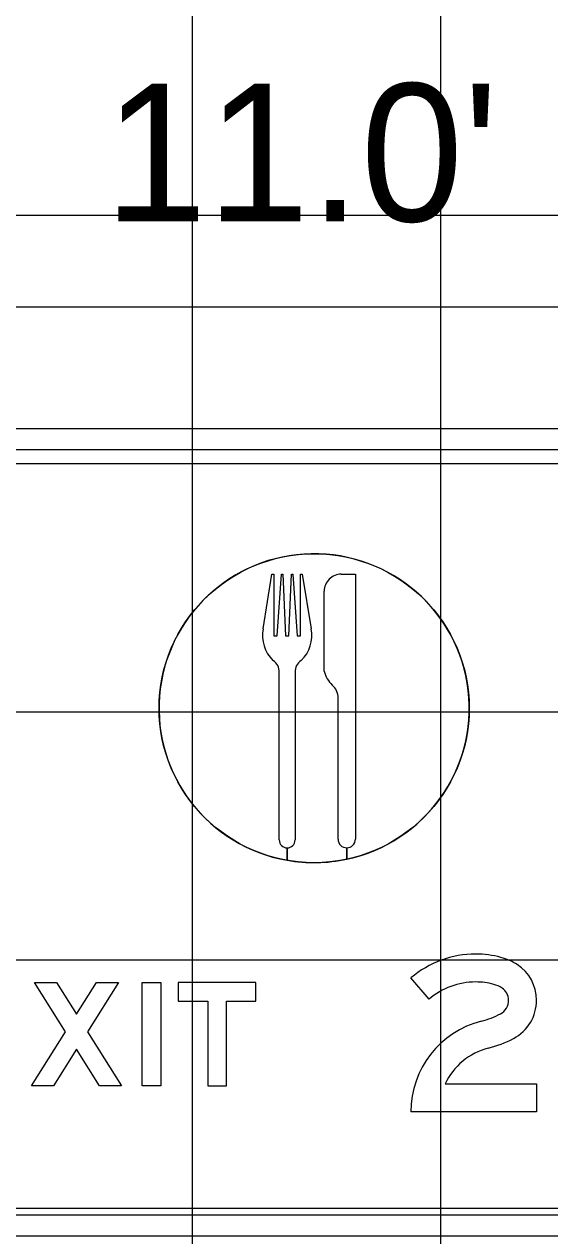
# Model space of a CAD drawing. Extents: x 2193008 to 2198143, y 1236112 to 1237864.
# Drawn here: x 2194983.51 to 2194987.74, y 1237299.88 to 1237309.65 of the extents above; entities that cross this region are included whole.
import ezdxf

# ---------------------------------------------------------------- set-up
doc = ezdxf.new("R2010")
doc.units = 0
for name, color, linetype in [('GSBWFILL', 7, 'Continuous'), ('GSCOLORFILL', 7, 'Continuous'), ('GSDIMS', 7, 'Continuous'), ('GSOUTLINE', 7, 'Continuous'), ('Level 55', 7, 'Continuous'), ('M-ROADS', 7, 'Continuous')]:
    doc.layers.add(name, color=color, linetype=linetype)

msp = doc.modelspace()

# ---------------------------------------------------------------- linework, layer by layer
at = {"layer": 'GSBWFILL'}
for points in [[(2194985.429, 1237304.7739), (2194985.5004, 1237305.214), (2194985.516, 1237305.214), (2194985.516, 1237304.7161), (2194985.5427, 1237304.7161), (2194985.5772, 1237305.214), (2194985.5878, 1237305.214), (2194985.6102, 1237304.7161), (2194985.6351, 1237304.7161), (2194985.6574, 1237305.214), (2194985.668, 1237305.214), (2194985.7026, 1237304.7161), (2194985.7292, 1237304.7161), (2194985.7292, 1237305.214), (2194985.7448, 1237305.214)], [(2194985.7448, 1237305.214), (2194985.8162, 1237304.7739)], [(2194986.0589, 1237305.214), (2194986.1723, 1237305.214), (2194986.1723, 1237303.0785)], [(2194985.9209, 1237304.4326), (2194985.9209, 1237305.0766)], [(2194985.5589, 1237303.0726), (2194985.5589, 1237304.424)], [(2194985.6863, 1237304.424), (2194985.6863, 1237303.0726)], [(2194986.0332, 1237303.0785), (2194986.0332, 1237304.2155)], [(2194985.6225, 1237302.9086), (2194985.6225, 1237303.0091)], [(2194985.6226, 1237303.0091), (2194985.6226, 1237302.9085)], [(2194986.1027, 1237302.9174), (2194986.1027, 1237303.0091)], [(2194986.1028, 1237303.0091), (2194986.1028, 1237302.9174)], [(2194986.7649, 1237301.7902), (2194986.6195, 1237301.9615)], [(2194986.8944, 1237301.1071), (2194987.631, 1237301.1071), (2194987.631, 1237300.8824), (2194986.6195, 1237300.8824)]]:
    msp.add_lwpolyline(points, dxfattribs=at)
for points in [[(2194984.1116, 1237301.0905), (2194983.9264, 1237301.3857), (2194983.7411, 1237301.0905), (2194983.5642, 1237301.0905), (2194983.8379, 1237301.5266), (2194983.5892, 1237301.923), (2194983.7661, 1237301.923), (2194983.9264, 1237301.6676), (2194984.0866, 1237301.923), (2194984.2635, 1237301.923), (2194984.0148, 1237301.5266), (2194984.2885, 1237301.0905)], [(2194984.455, 1237301.0905), (2194984.455, 1237301.923), (2194984.6048, 1237301.923), (2194984.6048, 1237301.0905)], [(2194984.7464, 1237301.7731), (2194984.9836, 1237301.7731), (2194984.9836, 1237301.0905), (2194985.1335, 1237301.0905), (2194985.1335, 1237301.7731), (2194985.3707, 1237301.7731), (2194985.3707, 1237301.923), (2194984.7464, 1237301.923)]]:
    msp.add_lwpolyline(points, close=True, dxfattribs=at)
for centre, major_axis, ratio, start_param, end_param in [((2194985.84, 1237304.1341), (1.2487, 0), 0.996678, 4.924399, 10.820496), ((2194986.0589, 1237305.0766), (0.1379, 0), 0.996678, 1.570796, 3.141593), ((2194985.7105, 1237304.7205), (0.2866, 0), 0.996678, 2.953442, 3.930823), ((2194985.5347, 1237304.7205), (0.2866, 0), 0.996678, 5.493955, 6.471336), ((2194985.4538, 1237304.4283), (0.1052, 0), 0.996678, 6.242039, 7.30582), ((2194985.7914, 1237304.4283), (0.1052, 0), 0.996678, 2.118958, 3.182739), ((2194986.1497, 1237304.4905), (0.2361, 0), 0.996678, 3.390184, 3.947625), ((2194985.8913, 1237304.2156), (0.1419, 0), 0.996678, 6.282388, 7.120714), ((2194985.6226, 1237303.0726), (0.0637, 0), 0.996678, 3.141593, 4.710428), ((2194985.6226, 1237303.0726), (0.0637, 0), 0.996678, 4.712389, 6.283185), ((2194986.1028, 1237303.0785), (0.0696, 0), 0.996678, 3.141593, 4.710594), ((2194986.1028, 1237303.0785), (0.0696, 0), 0.996678, 4.712389, 6.283185), ((2194985.84, 1237304.1341), (1.2487, 0), 0.996678, 4.537413, 4.924296), ((2194987.1409, 1237301.3472), (0, 0.8057), 0.999999, 0, 0.70376), ((2194987.1409, 1237301.3636), (0, 0.7894), 0.999999, 6.02311, 6.283185), ((2194987.2261, 1237301.6838), (0, 0.458), 0.999999, 5.706931, 6.02311), ((2194987.2897, 1237301.7817), (0, 0.3413), 0.999999, 4.712389, 5.706931), ((2194987.1409, 1237301.3472), (0, 0.5809), 0.999999, 0, 0.70376), ((2194987.1409, 1237301.3636), (0, 0.5646), 0.999999, 6.02311, 6.283185), ((2194987.2261, 1237301.6838), (0, 0.2332), 0.999999, 5.706931, 6.02311), ((2194987.2897, 1237301.7817), (0, 0.1165), 0.999999, 4.712389, 5.706931), ((2194987.2821, 1237301.7817), (0, 0.1241), 0.999999, 3.626327, 4.712389), ((2194987.2821, 1237301.7817), (0, 0.3489), 0.999999, 3.626327, 4.712389), ((2194987.0121, 1237302.2943), (0, 0.7036), 0.999999, 3.392123, 3.626327), ((2194987.3734, 1237300.8824), (0, 0.7539), 0.999999, 0.25053, 1.570796), ((2194987.0121, 1237302.2943), (0, 0.9283), 0.999999, 3.392123, 3.626327), ((2194987.3734, 1237300.8824), (0, 0.5291), 0.999999, 0.25053, 1.132058)]:
    msp.add_ellipse(centre, major_axis=major_axis, ratio=ratio, start_param=start_param, end_param=end_param, dxfattribs=at)
at = {"layer": 'GSCOLORFILL'}
for p, q in [((2194990.5074, 1237306.3852), (2194981.175, 1237306.3852)), ((2194981.175, 1237306.2187), (2194990.5074, 1237306.2187)), ((2194990.5074, 1237300.0499), (2194981.1767, 1237300.0499)), ((2194981.1767, 1237299.8834), (2194990.5074, 1237299.8834))]:
    msp.add_line(p, q, dxfattribs=at)
for points in [[(2194985.429, 1237304.7739), (2194985.5004, 1237305.214), (2194985.516, 1237305.214), (2194985.516, 1237304.7161), (2194985.5427, 1237304.7161), (2194985.5772, 1237305.214), (2194985.5878, 1237305.214), (2194985.6102, 1237304.7161), (2194985.6351, 1237304.7161), (2194985.6574, 1237305.214), (2194985.668, 1237305.214), (2194985.7026, 1237304.7161), (2194985.7292, 1237304.7161), (2194985.7292, 1237305.214), (2194985.7448, 1237305.214)], [(2194985.7448, 1237305.214), (2194985.8162, 1237304.7739)], [(2194986.0589, 1237305.214), (2194986.1723, 1237305.214), (2194986.1723, 1237303.0785)], [(2194985.9209, 1237304.4326), (2194985.9209, 1237305.0766)], [(2194985.5589, 1237303.0726), (2194985.5589, 1237304.424)], [(2194985.6863, 1237304.424), (2194985.6863, 1237303.0726)], [(2194986.0332, 1237303.0785), (2194986.0332, 1237304.2155)], [(2194985.6225, 1237302.9086), (2194985.6225, 1237303.0091)], [(2194985.6226, 1237303.0091), (2194985.6226, 1237302.9085)], [(2194986.1027, 1237302.9174), (2194986.1027, 1237303.0091)], [(2194986.1028, 1237303.0091), (2194986.1028, 1237302.9174)], [(2194986.7649, 1237301.7902), (2194986.6195, 1237301.9615)], [(2194986.8944, 1237301.1071), (2194987.631, 1237301.1071), (2194987.631, 1237300.8824), (2194986.6195, 1237300.8824)]]:
    msp.add_lwpolyline(points, dxfattribs=at)
for points in [[(2194984.1116, 1237301.0905), (2194983.9264, 1237301.3857), (2194983.7411, 1237301.0905), (2194983.5642, 1237301.0905), (2194983.8379, 1237301.5266), (2194983.5892, 1237301.923), (2194983.7661, 1237301.923), (2194983.9264, 1237301.6676), (2194984.0866, 1237301.923), (2194984.2635, 1237301.923), (2194984.0148, 1237301.5266), (2194984.2885, 1237301.0905)], [(2194984.455, 1237301.0905), (2194984.455, 1237301.923), (2194984.6048, 1237301.923), (2194984.6048, 1237301.0905)], [(2194984.7464, 1237301.7731), (2194984.9836, 1237301.7731), (2194984.9836, 1237301.0905), (2194985.1335, 1237301.0905), (2194985.1335, 1237301.7731), (2194985.3707, 1237301.7731), (2194985.3707, 1237301.923), (2194984.7464, 1237301.923)]]:
    msp.add_lwpolyline(points, close=True, dxfattribs=at)
for centre, major_axis, ratio, start_param, end_param in [((2194985.84, 1237304.1341), (1.2487, 0), 0.996678, 4.924399, 10.820496), ((2194986.0589, 1237305.0766), (0.1379, 0), 0.996678, 1.570796, 3.141593), ((2194985.7105, 1237304.7205), (0.2866, 0), 0.996678, 2.953442, 3.930823), ((2194985.5347, 1237304.7205), (0.2866, 0), 0.996678, 5.493955, 6.471336), ((2194985.4538, 1237304.4283), (0.1052, 0), 0.996678, 6.242039, 7.30582), ((2194985.7914, 1237304.4283), (0.1052, 0), 0.996678, 2.118958, 3.182739), ((2194986.1497, 1237304.4905), (0.2361, 0), 0.996678, 3.390184, 3.947625), ((2194985.8913, 1237304.2156), (0.1419, 0), 0.996678, 6.282388, 7.120714), ((2194985.6226, 1237303.0726), (0.0637, 0), 0.996678, 3.141593, 4.710428), ((2194985.6226, 1237303.0726), (0.0637, 0), 0.996678, 4.712389, 6.283185), ((2194986.1028, 1237303.0785), (0.0696, 0), 0.996678, 3.141593, 4.710594), ((2194986.1028, 1237303.0785), (0.0696, 0), 0.996678, 4.712389, 6.283185), ((2194985.84, 1237304.1341), (1.2487, 0), 0.996678, 4.537413, 4.924296), ((2194987.1409, 1237301.3472), (0, 0.8057), 0.999999, 0, 0.70376), ((2194987.1409, 1237301.3636), (0, 0.7894), 0.999999, 6.02311, 6.283185), ((2194987.2261, 1237301.6838), (0, 0.458), 0.999999, 5.706931, 6.02311), ((2194987.2897, 1237301.7817), (0, 0.3413), 0.999999, 4.712389, 5.706931), ((2194987.1409, 1237301.3472), (0, 0.5809), 0.999999, 0, 0.70376), ((2194987.1409, 1237301.3636), (0, 0.5646), 0.999999, 6.02311, 6.283185), ((2194987.2261, 1237301.6838), (0, 0.2332), 0.999999, 5.706931, 6.02311), ((2194987.2897, 1237301.7817), (0, 0.1165), 0.999999, 4.712389, 5.706931), ((2194987.2821, 1237301.7817), (0, 0.1241), 0.999999, 3.626327, 4.712389), ((2194987.2821, 1237301.7817), (0, 0.3489), 0.999999, 3.626327, 4.712389), ((2194987.0121, 1237302.2943), (0, 0.7036), 0.999999, 3.392123, 3.626327), ((2194987.3734, 1237300.8824), (0, 0.7539), 0.999999, 0.25053, 1.570796), ((2194987.0121, 1237302.2943), (0, 0.9283), 0.999999, 3.392123, 3.626327), ((2194987.3734, 1237300.8824), (0, 0.5291), 0.999999, 0.25053, 1.132058)]:
    msp.add_ellipse(centre, major_axis=major_axis, ratio=ratio, start_param=start_param, end_param=end_param, dxfattribs=at)
at = {"layer": 'GSDIMS'}
msp.add_line((2194980.3425, 1237307.3687), (2194991.3399, 1237307.3687), dxfattribs=at)
at = {"layer": 'GSOUTLINE'}
for points in [[(2194985.429, 1237304.7739), (2194985.5004, 1237305.214), (2194985.516, 1237305.214), (2194985.516, 1237304.7161), (2194985.5427, 1237304.7161), (2194985.5772, 1237305.214), (2194985.5878, 1237305.214)], [(2194985.5878, 1237305.214), (2194985.6102, 1237304.7161), (2194985.6351, 1237304.7161), (2194985.6574, 1237305.214), (2194985.668, 1237305.214), (2194985.7026, 1237304.7161), (2194985.7292, 1237304.7161), (2194985.7292, 1237305.214), (2194985.7448, 1237305.214), (2194985.8162, 1237304.7739)], [(2194986.0589, 1237305.214), (2194986.1723, 1237305.214), (2194986.1723, 1237303.0785)], [(2194985.9209, 1237304.4326), (2194985.9209, 1237305.0766)], [(2194985.5589, 1237303.0726), (2194985.5589, 1237304.424)], [(2194985.6863, 1237304.424), (2194985.6863, 1237303.0726)], [(2194986.0332, 1237303.0785), (2194986.0332, 1237304.2155)], [(2194986.7649, 1237301.7902), (2194986.6195, 1237301.9615)], [(2194986.8944, 1237301.1071), (2194987.631, 1237301.1071), (2194987.631, 1237300.8824), (2194986.6195, 1237300.8824)]]:
    msp.add_lwpolyline(points, dxfattribs=at)
for points in [[(2194984.1116, 1237301.0905), (2194983.9264, 1237301.3857), (2194983.7411, 1237301.0905), (2194983.5642, 1237301.0905), (2194983.8379, 1237301.5266), (2194983.5892, 1237301.923), (2194983.7661, 1237301.923), (2194983.9264, 1237301.6676), (2194984.0866, 1237301.923), (2194984.2635, 1237301.923), (2194984.0148, 1237301.5266), (2194984.2885, 1237301.0905)], [(2194984.455, 1237301.0905), (2194984.455, 1237301.923), (2194984.6048, 1237301.923), (2194984.6048, 1237301.0905)], [(2194984.7464, 1237301.7731), (2194984.9836, 1237301.7731), (2194984.9836, 1237301.0905), (2194985.1335, 1237301.0905), (2194985.1335, 1237301.7731), (2194985.3707, 1237301.7731), (2194985.3707, 1237301.923), (2194984.7464, 1237301.923)]]:
    msp.add_lwpolyline(points, close=True, dxfattribs=at)
msp.add_ellipse((2194985.84, 1237304.1341), major_axis=(1.2487, 0), ratio=0.996678, dxfattribs=at)
for centre, major_axis, ratio, start_param, end_param in [((2194986.0589, 1237305.0766), (0.1379, 0), 0.996678, 1.570796, 3.141593), ((2194985.7105, 1237304.7205), (0.2866, 0), 0.996678, 2.953442, 3.930823), ((2194985.5347, 1237304.7205), (0.2866, 0), 0.996678, 5.493955, 6.471336), ((2194985.4538, 1237304.4283), (0.1052, 0), 0.996678, 6.242039, 7.30582), ((2194985.7914, 1237304.4283), (0.1052, 0), 0.996678, 2.118958, 3.182739), ((2194986.1497, 1237304.4905), (0.2361, 0), 0.996678, 3.390184, 3.947625), ((2194985.8913, 1237304.2156), (0.1419, 0), 0.996678, 6.282388, 7.120714), ((2194985.6226, 1237303.0726), (0.0637, 0), 0.996678, 3.141593, 6.283185), ((2194986.1028, 1237303.0785), (0.0696, 0), 0.996678, 3.141593, 6.283185), ((2194987.1409, 1237301.3472), (0, 0.8057), 0.999999, 0, 0.70376), ((2194987.1409, 1237301.3636), (0, 0.7894), 0.999999, 6.02311, 6.283185), ((2194987.2261, 1237301.6838), (0, 0.458), 0.999999, 5.706931, 6.02311), ((2194987.2897, 1237301.7817), (0, 0.3413), 0.999999, 4.712389, 5.706931), ((2194987.1409, 1237301.3472), (0, 0.5809), 0.999999, 0, 0.70376), ((2194987.1409, 1237301.3636), (0, 0.5646), 0.999999, 6.02311, 6.283185), ((2194987.2261, 1237301.6838), (0, 0.2332), 0.999999, 5.706931, 6.02311), ((2194987.2897, 1237301.7817), (0, 0.1165), 0.999999, 4.712389, 5.706931), ((2194987.2821, 1237301.7817), (0, 0.1241), 0.999999, 3.626327, 4.712389), ((2194987.2821, 1237301.7817), (0, 0.3489), 0.999999, 3.626327, 4.712389), ((2194987.0121, 1237302.2943), (0, 0.7036), 0.999999, 3.392123, 3.626327), ((2194987.3734, 1237300.8824), (0, 0.7539), 0.999999, 0.25053, 1.570796), ((2194987.0121, 1237302.2943), (0, 0.9283), 0.999999, 3.392123, 3.626327), ((2194987.3734, 1237300.8824), (0, 0.5291), 0.999999, 0.25053, 1.132058)]:
    msp.add_ellipse(centre, major_axis=major_axis, ratio=ratio, start_param=start_param, end_param=end_param, dxfattribs=at)
at = {"layer": 'M-ROADS'}
for p, q in [((2194984.8603, 1237258.1062), (2194984.8603, 1237318.1062)), ((2194986.8603, 1237258.1062), (2194986.8603, 1237318.1062)), ((2194892.8603, 1237308.1062), (2195022.8603, 1237308.1062)), ((2194892.8603, 1237306.1062), (2195022.8603, 1237306.1062)), ((2194892.8603, 1237304.1062), (2195022.8603, 1237304.1062)), ((2194892.8603, 1237302.1062), (2195022.8603, 1237302.1062)), ((2194892.8603, 1237300.1062), (2195022.8603, 1237300.1062))]:
    msp.add_line(p, q, dxfattribs=at)

# ---------------------------------------------------------------- texts
at = {"layer": 'Level 55'}
msp.add_text("11.0'", height=1.11046, dxfattribs=at).set_placement((2194984.1506, 1237308.0569))

doc.saveas('drawing.dxf')
